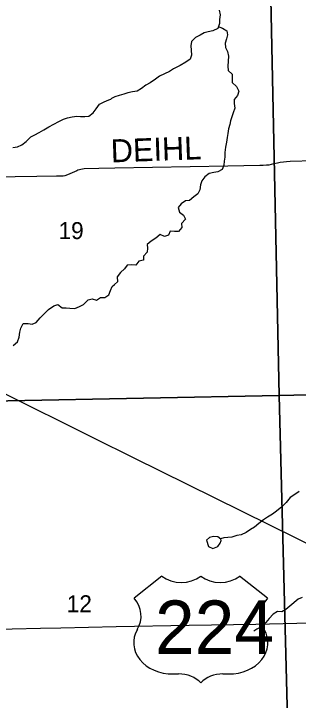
# Model space of a CAD drawing. Extents: x 0 to 34, y 0 to 22.
# Drawn here: x 8.421 to 9.124, y 16.025 to 17.72 of the extents above; entities that cross this region are included whole.
import ezdxf

# ---------------------------------------------------------------- set-up
doc = ezdxf.new("R2010")
doc.units = 0
for name, color, linetype in [('GM_X_Corporation', 7, 'Continuous'), ('GM_X_County_Road', 7, 'Continuous'), ('GM_X_County_Road_Text', 7, 'Continuous'), ('GM_X_Minor_Lake', 7, 'Continuous'), ('GM_X_Minor_River', 7, 'Continuous'), ('GM_X_Section_Text', 7, 'Continuous'), ('GM_X_US_Location', 7, 'Continuous'), ('GM_X_US_Route', 7, 'Continuous'), ('GM_X_US_Shield', 7, 'Continuous')]:
    doc.layers.add(name, color=color, linetype=linetype)

msp = doc.modelspace()

# ---------------------------------------------------------------- linework, layer by layer
at = {"layer": 'GM_X_Corporation'}
for points in [[(10.0662, 17.8169), (10.0909, 16.801), (9.0769, 16.778), (9.0559, 17.7965)], [(8.0487, 17.7782), (9.0559, 17.7965), (9.0769, 16.778), (8.0702, 16.7576)], [(10.0909, 16.801), (10.1146, 15.7786), (9.1033, 15.7563), (9.0769, 16.778)], [(9.0769, 16.778), (9.1033, 15.7563), (8.0922, 15.7295), (8.0702, 16.7576)]]:
    msp.add_lwpolyline(points, close=True, dxfattribs=at)
at = {"layer": 'GM_X_County_Road'}
for points in [[(9.1629, 17.3567), (9.104, 17.355), (9.0951, 17.3547), (9.0873, 17.3538), (9.0797, 17.3526), (9.0727, 17.3512), (9.0635, 17.3491), (9.0574, 17.3475), (9.0515, 17.3464), (9.0453, 17.3458), (9.0373, 17.3456), (9.0294, 17.3454), (8.9503, 17.3438), (8.671, 17.3384), (8.6318, 17.3376), (8.5955, 17.3369), (8.5911, 17.3366), (8.587, 17.3358), (8.5836, 17.3348), (8.5799, 17.3336), (8.5768, 17.3322), (8.5536, 17.3219), (8.5477, 17.32), (8.5435, 17.3193), (8.5388, 17.319), (8.5351, 17.3187), (8.531, 17.3187), (8.5264, 17.3187), (8.4786, 17.318), (8.3163, 17.3156)], [(8.0538, 16.9541), (8.1531, 16.9041), (8.3861, 16.788), (8.6182, 16.6729), (8.7178, 16.6239), (8.9166, 16.5259), (9.1215, 16.4246), (9.233, 16.3699), (9.36, 16.3074), (9.4823, 16.2467)]]:
    msp.add_lwpolyline(points, dxfattribs=at)
at = {"layer": 'GM_X_Minor_Lake'}
for points in [[(8.9331, 16.4232), (8.9258, 16.4288), (8.9151, 16.4294), (8.9049, 16.4274), (8.8974, 16.4209), (8.9022, 16.4046), (8.9132, 16.3998), (8.925, 16.4048), (8.9309, 16.4129), (8.9335, 16.4194)], [(8.9335, 16.4194), (8.9331, 16.4232)]]:
    msp.add_lwpolyline(points, dxfattribs=at)
at = {"layer": 'GM_X_Minor_River'}
for points in [[(8.929, 17.7283), (8.931, 17.7173), (8.9297, 17.7055), (8.9294, 17.6956), (8.925, 17.6838), (8.9129, 17.6775), (8.9016, 17.6751), (8.8914, 17.6731)], [(8.8914, 17.6731), (8.8816, 17.6673), (8.8706, 17.6614), (8.8605, 17.6511), (8.8591, 17.6404), (8.8593, 17.6301), (8.8606, 17.6176), (8.8569, 17.6081), (8.846, 17.6007), (8.832, 17.5918), (8.8162, 17.584), (8.806, 17.5774), (8.7936, 17.5716), (8.7815, 17.5654), (8.7714, 17.5584), (8.7582, 17.5495), (8.7476, 17.5433), (8.7371, 17.5352), (8.7262, 17.529), (8.7144, 17.5269), (8.7031, 17.5245), (8.6929, 17.5214), (8.6819, 17.5182), (8.6709, 17.5146), (8.6624, 17.5104), (8.6607, 17.5091)], [(8.9266, 17.688), (8.9368, 17.6839), (8.9475, 17.6776), (8.9491, 17.6681), (8.947, 17.6582), (8.9437, 17.6475), (8.9442, 17.6369), (8.9489, 17.6267), (8.9517, 17.6153), (8.9511, 17.6028), (8.9505, 17.5906), (8.951, 17.5796), (8.9606, 17.5706), (8.9607, 17.5607), (8.9612, 17.5505), (8.9716, 17.5399), (8.9775, 17.5286), (8.9742, 17.5183), (8.9656, 17.508), (8.9661, 17.4985), (8.9677, 17.4867), (8.9637, 17.4753), (8.9571, 17.4558), (8.955, 17.4463), (8.9521, 17.436), (8.9503, 17.4246), (8.9482, 17.4147), (8.9468, 17.4029), (8.9443, 17.3903), (8.9429, 17.3777), (8.9423, 17.366), (8.9409, 17.3564), (8.9399, 17.3458), (8.9359, 17.3351), (8.9253, 17.3297), (8.9155, 17.3284), (8.9038, 17.3252), (8.8932, 17.3171), (8.8858, 17.3075), (8.8829, 17.298), (8.8811, 17.2854), (8.8759, 17.2751), (8.8662, 17.2681), (8.8556, 17.2593), (8.8454, 17.258), (8.8349, 17.251), (8.8278, 17.2415), (8.831, 17.2301), (8.8409, 17.2226), (8.8452, 17.2128), (8.8359, 17.202), (8.8364, 17.1925), (8.8285, 17.1826), (8.8187, 17.1821), (8.8073, 17.1831), (8.8036, 17.1731), (8.7938, 17.17), (8.7831, 17.1748), (8.7722, 17.1659), (8.7609, 17.1586), (8.7511, 17.1505), (8.7516, 17.141), (8.7506, 17.1315), (8.742, 17.1219), (8.7421, 17.112), (8.7304, 17.1096), (8.7229, 17.0992), (8.7112, 17.0998), (8.7017, 17.0997), (8.695, 17.0901), (8.6848, 17.0813), (8.677, 17.0705), (8.6779, 17.0584), (8.6697, 17.0515)], [(8.4191, 17.3901), (8.4301, 17.3917), (8.4411, 17.3967), (8.4517, 17.4048), (8.463, 17.4159), (8.4732, 17.4213), (8.4838, 17.4267), (8.4952, 17.4333), (8.5077, 17.441), (8.5205, 17.4471), (8.5327, 17.4537), (8.544, 17.4599), (8.5543, 17.463), (8.5656, 17.4657), (8.577, 17.4674), (8.5865, 17.4663), (8.5972, 17.466), (8.6067, 17.4672), (8.6177, 17.4757), (8.6252, 17.4852), (8.6331, 17.4963), (8.6444, 17.5025), (8.6558, 17.5071), (8.6607, 17.5091)], [(8.42, 16.9013), (8.4302, 16.9105), (8.4343, 16.9215), (8.4364, 16.9341), (8.4386, 16.9436), (8.4446, 16.9554), (8.4568, 16.9552), (8.4667, 16.9537), (8.4766, 16.958), (8.4863, 16.9691), (8.4969, 16.9802), (8.5071, 16.9898), (8.5199, 16.999), (8.5298, 17.0021), (8.5405, 16.9942), (8.5504, 16.9943), (8.5599, 16.9936), (8.5721, 16.9926), (8.5838, 16.9976), (8.5937, 17.0019), (8.6054, 17.0134), (8.6149, 17.0165), (8.6255, 17.0128), (8.6358, 17.0197), (8.646, 17.0194), (8.6559, 17.0259), (8.6603, 17.0366), (8.664, 17.0469), (8.6697, 17.0515)], [(9.1263, 16.541), (9.1158, 16.5333), (9.1041, 16.5263), (9.094, 16.5133), (9.0839, 16.5033), (9.0704, 16.4925), (9.0606, 16.4848), (9.0485, 16.4778), (9.0384, 16.4712), (9.0271, 16.4616), (9.0158, 16.4531), (9.006, 16.4469), (8.9951, 16.4395), (8.983, 16.4337), (8.9724, 16.4324), (8.96, 16.4277), (8.9501, 16.4276), (8.9402, 16.4267), (8.9321, 16.424)], [(9.1338, 16.279), (9.124, 16.2754), (9.1037, 16.2577), (9.0932, 16.2496), (9.0834, 16.2438), (9.0727, 16.2444), (9.0622, 16.2382), (9.0521, 16.2274), (9.0442, 16.2171), (9.0322, 16.2067), (9.022, 16.2012), (9.0141, 16.1962)]]:
    msp.add_lwpolyline(points, dxfattribs=at)
at = {"layer": 'GM_X_US_Route'}
msp.add_lwpolyline([(7.0669, 16.1647), (7.0746, 16.1643), (7.0844, 16.1637), (7.0963, 16.1634), (7.1618, 16.1645), (7.825, 16.1797), (7.8946, 16.1823), (7.9604, 16.1847), (8.0272, 16.1873), (8.0709, 16.1891), (8.167, 16.1931), (8.3066, 16.1984), (8.3428, 16.1995), (8.4171, 16.2016), (8.4871, 16.2031), (8.5373, 16.2045), (8.674, 16.2072), (8.8546, 16.2105), (9.0191, 16.2135), (9.188, 16.2172), (9.3008, 16.2197)], dxfattribs=at)
at = {"layer": 'GM_X_US_Shield'}
for p, q in [((8.7871, 16.3321), (8.7184, 16.2772)), ((9.048, 16.2772), (8.9793, 16.3321)), ((8.8146, 16.0904), (8.8283, 16.0904)), ((8.9381, 16.0904), (8.9519, 16.0904))]:
    msp.add_line(p, q, dxfattribs=at)
for centre, major_axis, start_param, end_param in [((8.8352, 16.3713), (-0.0687, 0), 0.795399, 2.346194), ((8.9313, 16.3713), (-0.0687, 0), 0.795399, 2.346194), ((8.6397, 16.2331), (0.0961, 0), 5.838949, 6.894067), ((9.1268, 16.2331), (-0.0961, 0), 5.672304, 6.727422), ((8.8135, 16.1673), (0.0961, 0), 2.702327, 4.723529), ((8.953, 16.1673), (-0.0961, 0), 1.559657, 3.580859), ((8.8283, 16.0355), (-0.0687, 0), 3.785094, 4.712389), ((8.9381, 16.0355), (-0.0687, 0), 4.712389, 5.639684)]:
    msp.add_ellipse(centre, major_axis=major_axis, ratio=0.8, start_param=start_param, end_param=end_param, dxfattribs=at)

# ---------------------------------------------------------------- texts
at = {"layer": 'GM_X_County_Road_Text'}
msp.add_text('DEIHL', height=0.05682, rotation=2.0615, dxfattribs=at).set_placement((8.6618, 17.3528))
at = {"layer": 'GM_X_Section_Text'}
for s, p in [('19', (8.5317, 17.1637)), ('12', (8.5521, 16.2428))]:
    msp.add_text(s, height=0.04186, rotation=0, dxfattribs=at).set_placement(p)
at = {"layer": 'GM_X_US_Location'}
for s in ['0', '/']:
    msp.add_text(s, height=0.000189, dxfattribs=at).set_placement((8.8833, 16.2057))
msp.add_text('224', height=0.000189, rotation=0, dxfattribs=at).set_placement((8.8251, 16.1665))
at = {"layer": 'GM_X_US_Shield'}
msp.add_text('224', height=0.13184, dxfattribs=at).set_placement((8.7701, 16.1399))

doc.saveas('drawing.dxf')
